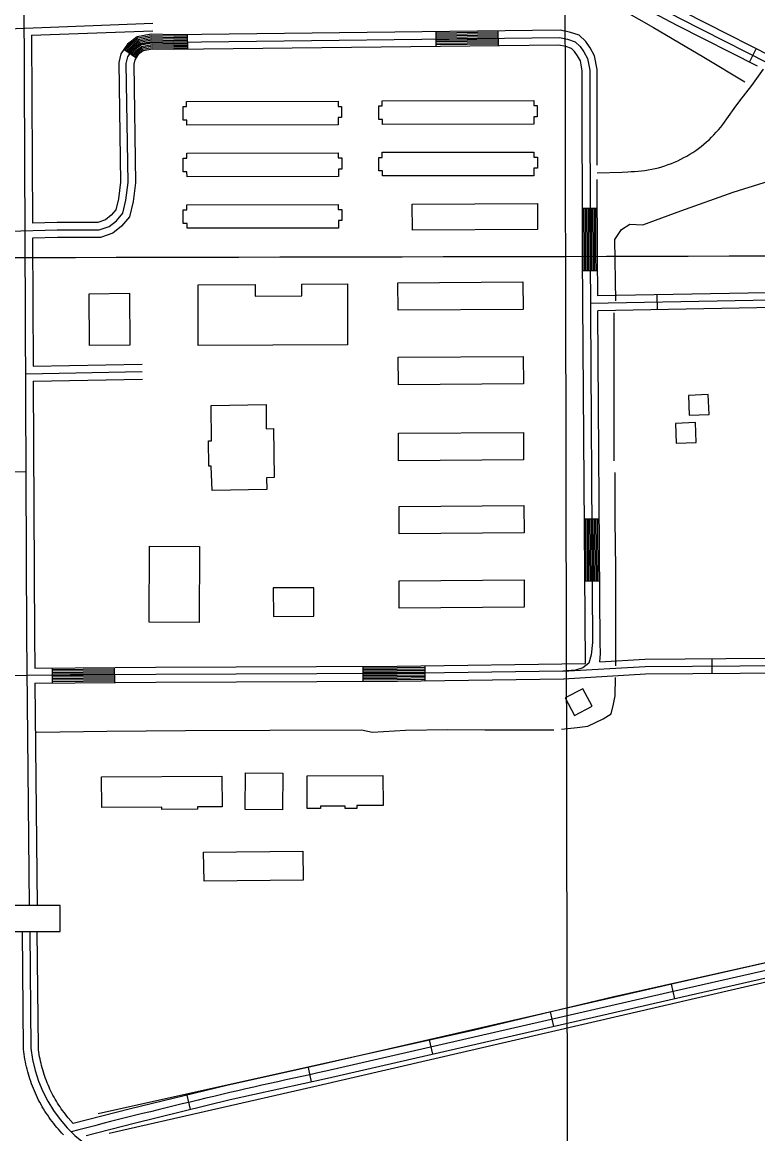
# Model space of a CAD drawing. Extents: x 3329332 to 3367211, y 631066 to 656469.
# Drawn here: x 3358661 to 3360141, y 640792 to 643028 of the extents above; entities that cross this region are included whole.
import ezdxf

# ---------------------------------------------------------------- set-up
doc = ezdxf.new("R2010")
doc.units = 0
for name, color, linetype in [('V-BLDG-OTLN', 7, 'Continuous'), ('V-GRID-MAJR', 7, 'Continuous'), ('V-ROAD-CNTR', 7, 'Continuous'), ('V-TOPO-SHOR', 7, 'Continuous')]:
    doc.layers.add(name, color=color, linetype=linetype)

msp = doc.modelspace()

# ---------------------------------------------------------------- linework, layer by layer
at = {"layer": 'V-BLDG-OTLN'}
for points in [[(3358992.3, 642821.4), (3358992.1, 642831.5), (3358984.8, 642831.5), (3358984.7, 642858.4), (3358991.7, 642858.4), (3358991.7, 642868.9), (3359296.5, 642869.4), (3359296.5, 642859), (3359303.6, 642859), (3359303.7, 642836.8), (3359296.8, 642836.8), (3359296.8, 642821.8)], [(3359386.2, 642822.8), (3359386, 642832.8), (3359378.6, 642832.8), (3359378.6, 642859.8), (3359385.5, 642859.8), (3359385.5, 642870.3), (3359690.3, 642870.7), (3359690.3, 642860.4), (3359697.5, 642860.4), (3359697.5, 642838.2), (3359690.7, 642838.2), (3359690.7, 642823.2)], [(3358992.7, 642717.5), (3358992.5, 642727.5), (3358985.1, 642727.5), (3358985.1, 642754.5), (3358992.1, 642754.5), (3358992, 642765), (3359296.9, 642765.4), (3359296.9, 642755.1), (3359304, 642755.1), (3359304, 642732.9), (3359297.2, 642732.9), (3359297.2, 642717.9)], [(3359386.3, 642719.1), (3359386.1, 642729.2), (3359378.7, 642729.2), (3359378.7, 642756.1), (3359385.6, 642756.1), (3359385.6, 642766.6), (3359690.4, 642767.1), (3359690.4, 642756.7), (3359697.6, 642756.7), (3359697.6, 642734.5), (3359690.8, 642734.5), (3359690.8, 642719.5)], [(3358992.8, 642613.6), (3358992.6, 642623.6), (3358985.2, 642623.6), (3358985.2, 642650.6), (3358992.2, 642650.6), (3358992.1, 642661.1), (3359296.9, 642661.5), (3359297, 642651.2), (3359304.1, 642651.2), (3359304.1, 642629), (3359297.3, 642629), (3359297.3, 642614)], [(3359446.6, 642610), (3359445.6, 642662.5), (3359697.7, 642663.6), (3359697.9, 642611.1)], [(3359015, 642377.7), (3359015.4, 642499.9), (3359129.8, 642500.4), (3359129.9, 642477.1), (3359223.8, 642477.5), (3359223.7, 642501.4), (3359315.3, 642501.8), (3359315.9, 642379)], [(3359417.4, 642448.8), (3359417.1, 642504), (3359668.4, 642505.7), (3359668.8, 642450.5)], [(3358795.5, 642482), (3358876.8, 642482.8), (3358877.8, 642378.3), (3358796.5, 642377.5)], [(3359418, 642299), (3359417.8, 642354.1), (3359669.1, 642355.8), (3359669.4, 642300.6)], [(3360043.2, 642239.1), (3360041.6, 642279.1), (3360001.6, 642277.4), (3360003.3, 642237.4)], [(3359043.4, 642086.4), (3359041.3, 642134.9), (3359036.4, 642134.8), (3359035.8, 642185.9), (3359042, 642186), (3359041.1, 642257.4), (3359151.6, 642258.8), (3359152.2, 642210.3), (3359166.6, 642210.5), (3359167.9, 642111.9), (3359152.9, 642111.7), (3359153.2, 642087.8)], [(3360017.2, 642182.7), (3360015.6, 642222.7), (3359975.6, 642221.1), (3359977.2, 642181.1)], [(3359418.4, 642146), (3359418.1, 642201.2), (3359669.4, 642202.8), (3359669.8, 642147.7)], [(3359419.7, 641999), (3359419.4, 642054.1), (3359670.7, 642055.8), (3359671.1, 642000.6)], [(3358917.2, 641973.8), (3359018, 641973.3), (3359017.4, 641820.6), (3358916.5, 641821.1)], [(3359419.8, 641849.4), (3359419.5, 641904.5), (3359670.8, 641906.2), (3359671.2, 641851)], [(3359166, 641889.9), (3359166.4, 641832.5), (3359248.1, 641833), (3359247.7, 641890.4)], [(3359772.3, 641633.3), (3359807.7, 641651.9), (3359789, 641687.3), (3359753.6, 641668.7)], [(3359110, 641518), (3359185.5, 641517.5), (3359185, 641443.5), (3359109.5, 641444)], [(3358820.7, 641509.9), (3359062.7, 641511.1), (3359063.1, 641449.7), (3359013.6, 641449.5), (3359013.6, 641444.6), (3358942.1, 641444.3), (3358942.1, 641448.9), (3358821, 641448.2)], [(3359234.2, 641512.1), (3359387, 641512.4), (3359387.1, 641452.3), (3359334.5, 641452.2), (3359334.5, 641446.1), (3359311.1, 641446), (3359311, 641450.9), (3359261, 641450.8), (3359261, 641445.9), (3359234.6, 641445.9)], [(3359027, 641299.7), (3359025.8, 641358.6), (3359225.9, 641360.6), (3359226.5, 641301.7)], [(3358635.1, 641250.9), (3358635.2, 641198.8), (3358737.5, 641198.8), (3358737.5, 641250.9)]]:
    msp.add_lwpolyline(points, close=True, dxfattribs=at)
at = {"layer": 'V-GRID-MAJR'}
for points in [[(3359767.9, 636497.8), (3359754.7, 642557.2), (3359741.4, 648618.5), (3359728.2, 654679.9), (3359728.2, 654681.8)], [(3333447.6, 642509.3), (3338709, 642517.4), (3343970.4, 642526.2), (3349231.8, 642535.7), (3354493.2, 642546.1), (3359754.7, 642557.2), (3365016.1, 642569)]]:
    msp.add_spline(points, degree=3, dxfattribs=at)
at = {"layer": 'V-ROAD-CNTR'}
for p, q in [((3358994.1, 642973.4), (3358993.8, 643003.4)), ((3359494.1, 642979.5), (3359493.7, 643009.4)), ((3359619.1, 642981), (3359618.7, 643011)), ((3358889.9, 642956.4), (3358865.2, 642973.5)), ((3360137.9, 642975.1), (3360124.4, 642948.3)), ((3360129.3, 642901), (3360152.7, 642934)), ((3359788.4, 642653.9), (3359818.4, 642653.9)), ((3359788.8, 642528.8), (3359818.8, 642529)), ((3359939.4, 642449.8), (3359938.9, 642479.7)), ((3359792.2, 642028.8), (3359822.2, 642029)), ((3359793, 641903.8), (3359823, 641904)), ((3360048.7, 641747.9), (3360048.9, 641717.9)), ((3358721.2, 641728.9), (3358721.5, 641698.9)), ((3358846.2, 641730), (3358846.4, 641700)), ((3359346.2, 641732.4), (3359346.4, 641702.4)), ((3359471.1, 641733.5), (3359471.5, 641703.5)), ((3359974.4, 641063.5), (3359967.7, 641092.7)), ((3359730.8, 641007.5), (3359724.1, 641036.8)), ((3359487.1, 640951.6), (3359480.4, 640980.9)), ((3359243.3, 640896), (3359236.8, 640925.3)), ((3358999.8, 640840.5), (3358992.7, 640869.7))]:
    msp.add_line(p, q, dxfattribs=at)
for points in [[(3359655.9, 643552.1), (3359711.8, 643416.6), (3359840.7, 643131.1), (3359851.3, 643111.5), (3359865.9, 643099.1), (3359985.3, 643035.7), (3360207.2, 642923.2), (3360244.2, 642899.3), (3360284.5, 642889.9), (3360369.5, 642886.4), (3360404.5, 642883.2), (3360426.4, 642874.7), (3360443.1, 642859), (3360479.2, 642765.4)], [(3359647.9, 643532.2), (3359698, 643410.6), (3359827.2, 643124.5), (3359839.4, 643101.9), (3359857.4, 643086.7), (3359978.4, 643022.4), (3360139.8, 642940.6)], [(3359675.4, 643544.2), (3359725.6, 643422.5), (3359854.2, 643137.8), (3359863.1, 643121.1), (3359874.3, 643111.6), (3359992.2, 643049), (3360214.7, 642936.2), (3360250.1, 642913.3), (3360286.5, 642904.8), (3360370.5, 642901.4), (3360407.9, 642897.9), (3360434.5, 642887.6), (3360438.5, 642883.9)], [(3358675.8, 641250.9), (3358670.5, 641794.1), (3358664.6, 643077)], [(3358424.6, 643007.2), (3358923.6, 643026.1)], [(3358634.4, 642607.6), (3358731.6, 642610.4), (3358816, 642610.3), (3358836, 642617.3), (3358850.6, 642628.9), (3358863.4, 642643.8), (3358869.7, 642670.4), (3358874.1, 642705.7), (3358870.4, 642945.5), (3358873.2, 642958.7), (3358883.6, 642973.8), (3358898.3, 642984.6), (3358921.8, 642989.1), (3358966.4, 642988.1), (3359742, 642997.4), (3359758.6, 642994), (3359774, 642988.8), (3359783.8, 642979.4), (3359791.3, 642968.7), (3359798.4, 642955.5), (3359803, 642931.8), (3359803.6, 642556.7), (3359808.9, 641780.3), (3359805.7, 641755.7), (3359801.1, 641738.6), (3359788.8, 641729.3), (3359774.6, 641724.5), (3359749.1, 641722.3), (3359415.7, 641717.7), (3358929.6, 641715.7), (3358671.3, 641713.5)], [(3358680, 643001.9), (3358924.1, 643011.1)], [(3358680, 643001.9), (3358681.7, 642623.9)], [(3359818.3, 642740.5), (3359817.9, 642933.3), (3359812.7, 642960.6), (3359804.1, 642976.6), (3359795.2, 642989.2), (3359782, 643002), (3359762.5, 643008.5), (3359743.5, 643012.5), (3358966.5, 643003.1), (3358920.6, 643004.1), (3358892.2, 642998.7), (3358872.7, 642984.4), (3358859.2, 642964.8), (3358855.4, 642946.9), (3358859.1, 642706.5), (3358854.9, 642673), (3358849.7, 642650.8), (3358840.1, 642639.8), (3358828.6, 642630.6), (3358813.4, 642625.3), (3358731.4, 642625.4), (3358681.7, 642623.9)], [(3358993.8, 643000.4), (3358966.4, 643000.1), (3358920.8, 643001.1), (3358893.4, 642995.9), (3358874.9, 642982.2), (3358867.7, 642971.8)], [(3358993.8, 642997.4), (3358966.4, 642997.1), (3358921.1, 642998.1), (3358894.6, 642993.1), (3358877.1, 642980.1), (3358870.2, 642970.1)], [(3358993.9, 642994.4), (3358966.4, 642994.1), (3358921.3, 642995.1), (3358895.9, 642990.3), (3358879.3, 642978), (3358872.6, 642968.4)], [(3358993.9, 642991.4), (3358966.4, 642991.1), (3358921.6, 642992.1), (3358897.1, 642987.4), (3358881.4, 642975.9), (3358875.1, 642966.7)], [(3359618.8, 643008), (3359493.8, 643006.4)], [(3359618.8, 643005), (3359493.8, 643003.4)], [(3359618.8, 643002), (3359493.8, 643000.5)], [(3359618.9, 642999), (3359493.9, 642997.5)], [(3359618.9, 642996), (3359493.9, 642994.5)], [(3359618.9, 642993), (3359494, 642991.5)], [(3359794.2, 641737.9), (3359788.6, 642556.6), (3359788, 642930.4), (3359784.1, 642950.4), (3359778.5, 642960.8), (3359772.3, 642969.6), (3359766, 642975.7), (3359754.6, 642979.5), (3359740.6, 642982.4), (3358966.3, 642973.1), (3358923.1, 642974), (3358904.5, 642970.5), (3358894.5, 642963.2), (3358887.3, 642952.7), (3358885.4, 642944), (3358889.2, 642704.9), (3358884.5, 642667.7), (3358877.2, 642636.8), (3358861, 642618.1), (3358843.4, 642603.9), (3358818.5, 642595.3), (3358731.8, 642595.4), (3358681.9, 642593.9)], [(3358994, 642988.4), (3358966.4, 642988.1), (3358921.8, 642989.1), (3358898.3, 642984.6), (3358883.6, 642973.8), (3358877.5, 642965)], [(3358994, 642985.4), (3358966.4, 642985.1), (3358922.1, 642986), (3358899.6, 642981.8), (3358885.8, 642971.6), (3358880, 642963.3)], [(3358994, 642982.4), (3358966.4, 642982.1), (3358922.3, 642983), (3358900.8, 642979), (3358888, 642969.5), (3358882.5, 642961.6)], [(3358994.1, 642979.4), (3358966.4, 642979.1), (3358922.6, 642980), (3358902, 642976.2), (3358890.2, 642967.4), (3358884.9, 642959.9)], [(3358994.1, 642976.4), (3358966.3, 642976.1), (3358922.8, 642977), (3358903.3, 642973.3), (3358892.4, 642965.3), (3358887.4, 642958.2)], [(3359619, 642990), (3359494, 642988.5)], [(3359619, 642987), (3359494, 642985.5)], [(3359619.1, 642984), (3359494.1, 642982.5)], [(3359818.3, 642725.5), (3359868.1, 642726.4), (3359879.5, 642727.5), (3359886.5, 642727.6), (3359893.4, 642727.9), (3359900.3, 642728.4), (3359907.2, 642729.1), (3359914, 642730), (3359920.9, 642731.1), (3359927.7, 642732.4), (3359934.4, 642733.9), (3359941.2, 642735.5), (3359947.8, 642737.4), (3359954.4, 642739.5), (3359961, 642741.7), (3359967.5, 642744.2), (3359973.9, 642746.8), (3359980.2, 642749.6), (3359986.4, 642752.6), (3359992.6, 642755.8), (3359998.6, 642759.1), (3360004.6, 642762.7), (3360010.4, 642766.4), (3360016.2, 642770.2), (3360021.8, 642774.3), (3360027.3, 642778.4), (3360032.7, 642782.8), (3360038, 642787.3), (3360043.1, 642791.9), (3360048.1, 642796.7), (3360052.9, 642801.7), (3360057.6, 642806.8), (3360062.2, 642812), (3360066.6, 642817.3), (3360070.8, 642822.8), (3360082.1, 642838.7), (3360093.6, 642854.5), (3360105.3, 642870.1), (3360117.2, 642885.6), (3360129.3, 642901)], [(3359819.1, 642477.5), (3359818.6, 642556.7), (3359818.3, 642711.8)], [(3359791.8, 642528.8), (3359791.6, 642556.6), (3359791.4, 642653.9)], [(3359794.8, 642528.8), (3359794.6, 642556.6), (3359794.4, 642653.9)], [(3359797.8, 642528.8), (3359797.6, 642556.7), (3359797.4, 642653.9)], [(3359800.8, 642528.9), (3359800.6, 642556.7), (3359800.4, 642653.9)], [(3359803.8, 642528.9), (3359803.6, 642556.7), (3359803.4, 642653.9)], [(3359806.8, 642528.9), (3359806.6, 642556.7), (3359806.4, 642653.9)], [(3359809.8, 642528.9), (3359809.6, 642556.7), (3359809.4, 642653.9)], [(3359812.8, 642529), (3359812.6, 642556.7), (3359812.4, 642653.9)], [(3359815.8, 642529), (3359815.6, 642556.7), (3359815.4, 642653.9)], [(3358681.9, 642593.9), (3358683, 642336.1)], [(3360524.9, 641746.3), (3360523.3, 642434.8), (3360521.3, 642447.8), (3360517.7, 642458.2), (3360512, 642466), (3360505, 642474.3), (3360493.6, 642476.4), (3360482.8, 642479.4), (3360462, 642479.9), (3360387.5, 642473), (3359804.2, 642462.3)], [(3360508.4, 642488.9), (3360497, 642491), (3360485.1, 642494.3), (3360461.5, 642494.9), (3360386.7, 642488), (3359819.1, 642477.5)], [(3360509.9, 641758), (3360508.3, 642433.6), (3360506.7, 642444.2), (3360504.3, 642451.2), (3360500.3, 642456.7), (3360497.1, 642460.5), (3360490.2, 642461.7), (3360480.6, 642464.4), (3360462.5, 642464.9), (3360388.4, 642458), (3359819.3, 642447.5)], [(3359823.4, 641741.6), (3359825, 641757.9), (3359823.9, 641779.4), (3359819.3, 642447.5)], [(3358668.1, 642320.9), (3358902.6, 642325.2)], [(3358683, 642336.1), (3358902.3, 642340.2)], [(3358683.2, 642306.1), (3358902.9, 642310.3)], [(3358683.2, 642306.1), (3358685.5, 641794.2), (3358686.2, 641728.6)], [(3358669, 642123.4), (3358428.8, 642121)], [(3359796, 641903.8), (3359795.2, 642028.8)], [(3359799, 641903.8), (3359798.2, 642028.8)], [(3359802, 641903.9), (3359801.2, 642028.9)], [(3359805, 641903.9), (3359804.2, 642028.9)], [(3359808, 641903.9), (3359807.2, 642028.9)], [(3359811, 641903.9), (3359810.2, 642028.9)], [(3359814, 641903.9), (3359813.2, 642028.9)], [(3359817, 641904), (3359816.2, 642029)], [(3359820, 641904), (3359819.2, 642029)], [(3359749.1, 641722.3), (3359914.6, 641731.9), (3360485.3, 641736.2), (3360567.4, 641757.2), (3360615.2, 641778), (3360645, 641795.2), (3360693.3, 641815.1), (3360820.4, 641856.8), (3360853.6, 641870), (3360913.8, 641904.3), (3360942.7, 641919.9), (3360983.5, 641934.2), (3361054.7, 641950.8), (3361091.8, 641959), (3361124.1, 641977.6)], [(3359750.2, 641707.3), (3359915.1, 641716.9), (3360487.2, 641721.2), (3360572.2, 641743), (3360622, 641764.6), (3360651.6, 641781.7), (3360698.5, 641801), (3360825.5, 641842.7), (3360860.1, 641856.5), (3360921.1, 641891.1), (3360948.8, 641906.1), (3360987.7, 641919.8), (3361058.1, 641936.2), (3361097.2, 641944.9), (3361128.6, 641962.9)], [(3359823.4, 641741.6), (3359914.1, 641746.8), (3360483.3, 641751.2), (3360509.9, 641758)], [(3358686.2, 641728.6), (3358929.5, 641730.7), (3359415.6, 641732.7), (3359794.2, 641737.9)], [(3358721.2, 641725.9), (3358846.2, 641727)], [(3358721.2, 641722.9), (3358846.2, 641724)], [(3358721.3, 641719.9), (3358846.3, 641721)], [(3358721.3, 641716.9), (3358846.3, 641718)], [(3359346.3, 641729.4), (3359415.6, 641729.7), (3359471.1, 641730.5)], [(3359346.3, 641726.4), (3359415.6, 641726.7), (3359471.2, 641727.5)], [(3359346.3, 641723.4), (3359415.7, 641723.7), (3359471.2, 641724.5)], [(3359346.3, 641720.4), (3359415.7, 641720.7), (3359471.3, 641721.5)], [(3359346.3, 641717.4), (3359415.7, 641717.7), (3359471.3, 641718.5)], [(3358671.3, 641713.5), (3358612.7, 641713.3)], [(3358686.5, 641698.6), (3358929.7, 641700.7), (3359415.9, 641702.7), (3359749.9, 641707.3), (3359750.2, 641707.3)], [(3358686.5, 641698.6), (3358690.8, 641251)], [(3358721.3, 641713.9), (3358846.3, 641715)], [(3358721.3, 641710.9), (3358846.3, 641712)], [(3358721.4, 641707.9), (3358846.4, 641709)], [(3358721.4, 641704.9), (3358846.4, 641706)], [(3358721.4, 641701.9), (3358846.4, 641703)], [(3359346.3, 641714.4), (3359415.8, 641714.7), (3359471.3, 641715.5)], [(3359346.3, 641711.4), (3359415.8, 641711.7), (3359471.4, 641712.5)], [(3359346.3, 641708.4), (3359415.8, 641708.7), (3359471.4, 641709.5)], [(3359346.4, 641705.4), (3359415.8, 641705.7), (3359471.5, 641706.5)], [(3359750, 641707.3), (3359751.7, 641707.4)], [(3360843.5, 641274.3), (3360689.7, 641240.8), (3359982.9, 641080.8), (3359271.7, 640917.6)], [(3360686.4, 641255.4), (3359979.5, 641095.4), (3359268.4, 640932.2), (3359072.6, 640889.2), (3358878.7, 640841.8), (3358763.6, 640812.2)], [(3360692.9, 641226.1), (3359986.2, 641066.2), (3359275, 640902.9), (3359079.4, 640859.9), (3358886, 640812.7), (3358789.7, 640787.9)], [(3358727.4, 640808.5), (3358724.3, 640812.5), (3358721.1, 640816.5), (3358718.1, 640820.6), (3358715.1, 640824.8), (3358712.3, 640828.9), (3358709.4, 640833.2), (3358706.7, 640837.5), (3358704, 640841.8), (3358701.4, 640846.2), (3358698.9, 640850.7), (3358696.4, 640855.2), (3358694.1, 640859.7), (3358691.8, 640864.2), (3358689.6, 640868.8), (3358687.5, 640873.5), (3358685.4, 640878.1), (3358683.5, 640882.9), (3358681.6, 640887.6), (3358679.8, 640892.4), (3358678.1, 640897.1), (3358676.5, 640902), (3358674.9, 640906.9), (3358673.5, 640911.8), (3358672.1, 640916.7), (3358670.8, 640921.6), (3358669.6, 640926.6), (3358668.5, 640931.5), (3358667.5, 640936.5), (3358666.6, 640941.6), (3358665.7, 640946.6), (3358665, 640951.6), (3358664.3, 640956.7), (3358663.7, 640961.8), (3358663.5, 640963.5), (3358661.3, 641198.7)], [(3358676.3, 641198.8), (3358678.5, 640964.3)], [(3358750.7, 640827.4), (3358747.9, 640831), (3358745.1, 640834.6), (3358742.3, 640838.3), (3358739.7, 640842), (3358737.1, 640845.8), (3358734.6, 640849.6), (3358732.1, 640853.4), (3358729.7, 640857.3), (3358727.4, 640861.3), (3358725.1, 640865.3), (3358722.9, 640869.2), (3358720.8, 640873.3), (3358718.7, 640877.4), (3358716.8, 640881.5), (3358714.9, 640885.7), (3358713, 640889.9), (3358711.3, 640894.1), (3358709.6, 640898.4), (3358708, 640902.7), (3358706.5, 640907), (3358705, 640911.3), (3358703.6, 640915.7), (3358702.3, 640920.1), (3358701.1, 640924.5), (3358699.9, 640928.9), (3358698.9, 640933.4), (3358697.9, 640937.8), (3358697, 640942.3), (3358696.1, 640946.8), (3358695.4, 640951.3), (3358694.7, 640955.9), (3358694.1, 640960.4), (3358693.5, 640964.9), (3358693.5, 640965.1), (3358691.3, 641198.9)], [(3358763.6, 640812.2), (3358753.6, 640823.9), (3358750.7, 640827.4)], [(3358744.3, 640789.4), (3358740.8, 640793.1), (3358737.4, 640796.8), (3358734, 640800.7), (3358730.7, 640804.6), (3358727.4, 640808.5)]]:
    msp.add_lwpolyline(points, dxfattribs=at)
for centre, radius, start, end in [((3358954.3, 640992.7), 277.2, 185.8729, 260.0694), ((3361666, 629722), 11448.7, 102.07173, 104.70773)]:
    msp.add_arc(centre, radius, start, end, dxfattribs=at)
at = {"layer": 'V-TOPO-SHOR'}
for points in [[(3359214.7, 643195.2), (3359284.9, 643193.3), (3359424.7, 643193.3), (3359559.5, 643192.2), (3359620.2, 643188.5), (3359642.3, 643185), (3359652.9, 643180.4), (3359738.7, 643128.2), (3359788, 643099.8), (3359847.7, 643065.5), (3359931.6, 643017.8), (3360032.4, 642957.8), (3360115, 642908.2)], [(3359855.3, 642467.4), (3359853.3, 642591.4), (3359867, 642611.5), (3359883.6, 642621.9), (3359909.6, 642620.8), (3359986.6, 642648.5), (3360091.7, 642686.5), (3360227.2, 642728.4), (3360262.9, 642740.4), (3360273, 642741.5), (3360283.7, 642736.9), (3360309.2, 642744.6), (3360334.7, 642754.9), (3360342.1, 642761.8)], [(3359852.1, 642146), (3359852.1, 642325.7), (3359852.3, 642443.4)], [(3359855.4, 641733.4), (3359855.5, 641808), (3359855.8, 641928.9), (3359854.4, 642026.4), (3359854.2, 642122.5)], [(3359746.2, 641605.6), (3359777.9, 641609.5), (3359799.5, 641612.2), (3359830.1, 641626.9), (3359846.1, 641636.7), (3359850.9, 641656.3), (3359854.3, 641672.6), (3359855, 641710)], [(3358690, 641599.9), (3358831.1, 641601.8), (3358989.4, 641603.4), (3359159, 641604.1), (3359343.7, 641604.6), (3359365.8, 641599.8), (3359432.3, 641603.6), (3359517.8, 641605.3), (3359591.8, 641604.6), (3359731, 641604.6)], [(3358813.7, 640832.6), (3359571.4, 641000.8), (3359848.5, 641067.6), (3360554.7, 641225.9), (3360743.5, 641270.4), (3360875.9, 641302.6)], [(3361196.4, 640426.2), (3361191.4, 640504.7), (3361196.1, 640610.2), (3361198.4, 640666.6), (3361151.3, 640926.6), (3361141.5, 640956), (3361114.4, 640985.4), (3361055.4, 641049), (3360989.1, 641085.7), (3360780.4, 641215.3), (3360750.9, 641227.5), (3360186.9, 641103.8), (3359247.8, 640886.2), (3358835.9, 640792.2)]]:
    msp.add_lwpolyline(points, dxfattribs=at)

doc.saveas('drawing.dxf')
